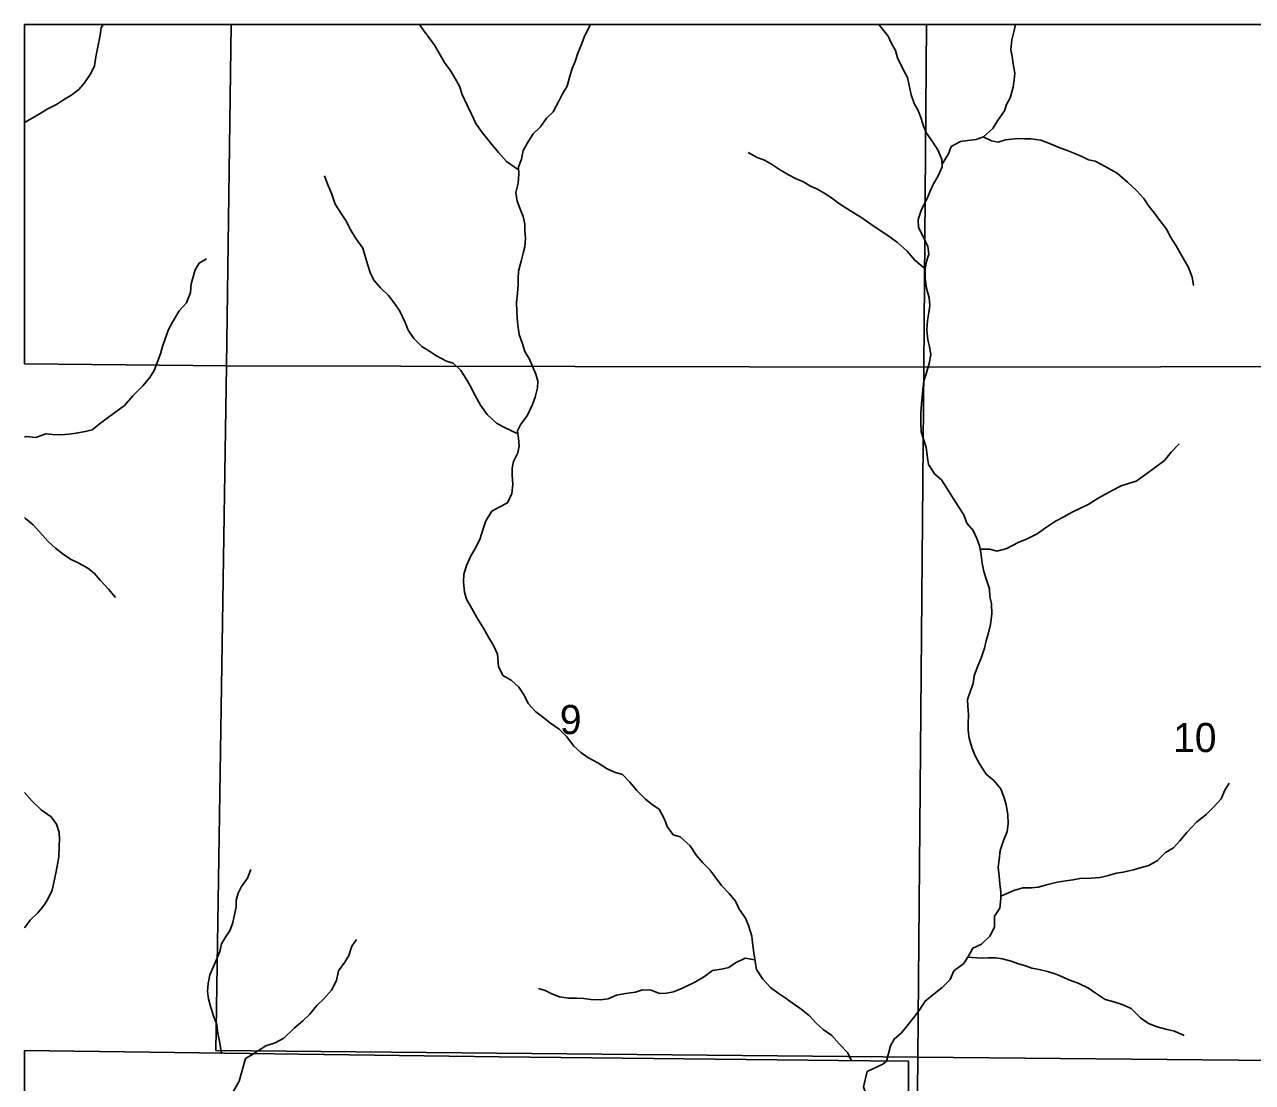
# Model space of a CAD drawing. Extents: x -10 to 158, y 8 to 33.
# Drawn here: x 2.1 to 3.865, y 19.378 to 20.9 of the extents above; entities that cross this region are included whole.
import ezdxf

# ---------------------------------------------------------------- set-up
doc = ezdxf.new("R2010")
doc.units = 0
for name, color, linetype in [('GM_X_Corporation', 7, 'Continuous'), ('GM_X_Minor_River', 7, 'Continuous'), ('GM_X_Section_Text', 7, 'Continuous')]:
    doc.layers.add(name, color=color, linetype=linetype)

msp = doc.modelspace()

# ---------------------------------------------------------------- linework, layer by layer
at = {"layer": 'GM_X_Corporation'}
for points in [[(2.3972, 20.9), (2.1, 20.9), (2.1, 20.4122), (2.3901, 20.4093)], [(3.3964, 20.9), (2.3972, 20.9), (2.3901, 20.4093), (3.3928, 20.4074)], [(4.4126, 20.9), (3.3964, 20.9), (3.3928, 20.4074), (4.4129, 20.4084)], [(3.3928, 20.4074), (3.384, 19.4149), (2.3752, 19.4244), (2.3901, 20.4093)], [(3.3928, 20.4074), (4.4129, 20.4084), (4.4084, 19.4053), (3.384, 19.4149)], [(3.384, 19.4149), (4.4084, 19.4053), (4.4097, 18.3961), (3.3747, 18.3999)]]:
    msp.add_lwpolyline(points, close=True, dxfattribs=at)
msp.add_lwpolyline([(5.7441, 17.4016), (5.3204, 17.3974), (4.9935, 17.4026), (4.6584, 17.4086), (4.4004, 17.4134), (4.4034, 17.9704), (4.4042, 18.3894), (4.0024, 18.3977), (3.4726, 18.3965), (3.3689, 18.3974), (3.3767, 18.6789), (3.3859, 18.705), (3.3893, 18.7211), (3.3872, 18.7823), (3.3779, 18.9242), (3.3711, 18.9532), (3.3709, 19.4089), (3.3147, 19.4093), (2.7824, 19.4152), (2.1, 19.4241), (2.1, 14.1), (8.9, 14.1)], dxfattribs=at)
at = {"layer": 'GM_X_Minor_River'}
for points in [[(2.1, 20.759), (2.111, 20.7651), (2.1223, 20.772), (2.1325, 20.7782), (2.1461, 20.7851), (2.156, 20.7916), (2.1666, 20.7977), (2.1779, 20.8065), (2.1862, 20.8161), (2.1952, 20.8294), (2.2005, 20.8408), (2.2023, 20.8537), (2.2045, 20.8632), (2.2063, 20.8727), (2.2085, 20.8845), (2.2103, 20.8951), (2.2131, 20.9)], [(2.8103, 20.6909), (2.7929, 20.7032), (2.7811, 20.716), (2.7696, 20.7299), (2.7562, 20.7466), (2.7489, 20.7575), (2.7424, 20.7711), (2.7362, 20.784), (2.7293, 20.7995), (2.7254, 20.8112), (2.7189, 20.8225), (2.7116, 20.8346), (2.7039, 20.8456), (2.6962, 20.8588), (2.6893, 20.8705), (2.6816, 20.8807), (2.6732, 20.8924), (2.6676, 20.9)], [(2.8086, 20.5136), (2.8097, 20.5254), (2.8096, 20.5349), (2.8103, 20.5451), (2.814, 20.5596), (2.817, 20.571), (2.8192, 20.5804), (2.8202, 20.5926), (2.8194, 20.6032), (2.819, 20.6131), (2.817, 20.6237), (2.812, 20.6358), (2.8081, 20.646), (2.8061, 20.6585), (2.8095, 20.6718), (2.8105, 20.6847), (2.8101, 20.6953), (2.8146, 20.7063), (2.8167, 20.7189), (2.8246, 20.7322), (2.831, 20.7429), (2.8416, 20.7528), (2.8502, 20.7654), (2.86, 20.7745), (2.8679, 20.7898), (2.8735, 20.8004), (2.8799, 20.8115), (2.884, 20.8259), (2.8874, 20.8369), (2.8915, 20.8468), (2.8952, 20.8586), (2.9, 20.8704), (2.9056, 20.8841), (2.9124, 20.8981), (2.913, 20.9)], [(3.3851, 20.608), (3.3847, 20.6198), (3.3895, 20.6338), (3.397, 20.6487), (3.4019, 20.6601), (3.406, 20.67), (3.4135, 20.6825), (3.4191, 20.6955), (3.4187, 20.7057), (3.4136, 20.7186), (3.4056, 20.7307), (3.3968, 20.7439), (3.3921, 20.7537), (3.389, 20.7647), (3.3844, 20.7764), (3.379, 20.7862), (3.3744, 20.7991), (3.3693, 20.8237), (3.3639, 20.8336), (3.355, 20.8521), (3.3519, 20.8627), (3.3458, 20.8736), (3.3415, 20.8835), (3.3335, 20.8933), (3.3283, 20.9)], [(3.4189, 20.6992), (3.4281, 20.7141), (3.4322, 20.7244), (3.4454, 20.7317), (3.4561, 20.7333), (3.4682, 20.7345), (3.4784, 20.7387), (3.492, 20.7506), (3.4988, 20.7616), (3.5086, 20.7757), (3.5115, 20.7852), (3.5168, 20.7947), (3.5212, 20.8099), (3.5227, 20.8206), (3.5234, 20.83), (3.521, 20.8437), (3.5198, 20.8539), (3.5179, 20.8634), (3.5193, 20.8782), (3.5226, 20.8915), (3.5247, 20.9)], [(3.4781, 20.7386), (3.4899, 20.7327), (3.4994, 20.7309), (3.51, 20.734), (3.5274, 20.736), (3.5373, 20.7357), (3.5468, 20.7358), (3.5609, 20.7339), (3.5734, 20.7291), (3.5883, 20.7227), (3.6001, 20.7183), (3.6096, 20.7145), (3.6199, 20.7101), (3.6294, 20.7056), (3.6389, 20.7037), (3.6484, 20.6985), (3.6579, 20.6936), (3.6709, 20.6861), (3.6854, 20.6733), (3.6984, 20.6613), (3.7091, 20.6496), (3.7164, 20.639), (3.7244, 20.6288), (3.7321, 20.6182), (3.7421, 20.605), (3.7471, 20.5952), (3.7555, 20.5816), (3.7617, 20.5706), (3.7674, 20.5604), (3.7732, 20.5506), (3.7786, 20.5366), (3.7806, 20.5245)], [(3.3946, 20.5485), (3.3797, 20.561), (3.3686, 20.5738), (3.3549, 20.5866), (3.3408, 20.5967), (3.3301, 20.6039), (3.3167, 20.6129), (3.3038, 20.6219), (3.2935, 20.6283), (3.2836, 20.6343), (3.2714, 20.6422), (3.2599, 20.6508), (3.2504, 20.6568), (3.2397, 20.6632), (3.2298, 20.6677), (3.2188, 20.6741), (3.2092, 20.6782), (3.1982, 20.6838), (3.1852, 20.6917), (3.1738, 20.6992), (3.1639, 20.7048), (3.1532, 20.7089), (3.1403, 20.716)], [(2.809, 20.3113), (2.7882, 20.3216), (2.7783, 20.3264), (2.765, 20.3392), (2.7554, 20.3525), (2.7477, 20.3664), (2.7404, 20.3801), (2.735, 20.3903), (2.7273, 20.4023), (2.7162, 20.4129), (2.7064, 20.4159), (2.6923, 20.4237), (2.6812, 20.4305), (2.6713, 20.4369), (2.6598, 20.4482), (2.6514, 20.4603), (2.6471, 20.4716), (2.6394, 20.4875), (2.6321, 20.4984), (2.6233, 20.5101), (2.6115, 20.5211), (2.6019, 20.5324), (2.5969, 20.5434), (2.5934, 20.554), (2.5892, 20.5683), (2.5861, 20.5782), (2.5776, 20.5903), (2.5688, 20.6046), (2.563, 20.6167), (2.5561, 20.6269), (2.5465, 20.6416), (2.5415, 20.656), (2.5361, 20.6696), (2.5311, 20.6825)], [(3.339, 19.4089), (3.345, 19.4308), (3.3503, 19.4407), (3.3605, 19.4499), (3.3707, 19.4621), (3.3797, 19.4735), (3.3872, 19.4835), (3.3947, 19.4953), (3.4076, 19.506), (3.4193, 19.5148), (3.4306, 19.5266), (3.4358, 19.5388), (3.4502, 19.5495), (3.4577, 19.5617), (3.463, 19.5716), (3.4755, 19.5773), (3.4875, 19.5888), (3.4943, 19.6017), (3.4942, 19.6173), (3.5021, 19.6291), (3.5035, 19.6431), (3.5034, 19.6526), (3.5018, 19.6636), (3.501, 19.6757), (3.4998, 19.6882), (3.5009, 19.6985), (3.5027, 19.7122), (3.5071, 19.7262), (3.5124, 19.7391), (3.5142, 19.7505), (3.5133, 19.7638), (3.511, 19.7778), (3.5082, 19.7877), (3.5036, 19.8005), (3.4933, 19.8126), (3.4826, 19.822), (3.473, 19.8367), (3.4672, 19.8473), (3.4622, 19.8587), (3.4579, 19.8734), (3.4563, 19.8844), (3.4567, 19.8939), (3.4569, 19.9079), (3.4561, 19.9193), (3.4557, 19.9292), (3.4598, 19.9417), (3.4635, 19.952), (3.4649, 19.9634), (3.4698, 19.9763), (3.4758, 19.99), (3.4799, 20.0029), (3.4824, 20.0136), (3.4854, 20.0231), (3.4887, 20.0371), (3.4905, 20.0519), (3.4901, 20.0671), (3.4877, 20.0769), (3.4873, 20.0883), (3.4826, 20.1027), (3.4791, 20.1133), (3.4768, 20.1254), (3.4748, 20.1406), (3.4728, 20.15), (3.4689, 20.1606), (3.4636, 20.1724), (3.4544, 20.1829), (3.4505, 20.195), (3.4421, 20.2071), (3.4352, 20.2177), (3.4259, 20.2332), (3.4183, 20.2449), (3.4087, 20.2532), (3.3995, 20.2671), (3.3979, 20.277), (3.3959, 20.2914), (3.3921, 20.3035), (3.389, 20.3141), (3.3885, 20.3274), (3.3884, 20.3414), (3.3895, 20.3539), (3.3905, 20.3642), (3.3912, 20.3744), (3.3927, 20.3873), (3.396, 20.3976), (3.4005, 20.4124), (3.4027, 20.4249), (3.4007, 20.4367), (3.3987, 20.4465), (3.3971, 20.4609), (3.3982, 20.4742), (3.4, 20.486), (3.4014, 20.4959), (3.4002, 20.5068), (3.3967, 20.5209), (3.3947, 20.5349), (3.3946, 20.5489), (3.3968, 20.5592), (3.3998, 20.5698), (3.3986, 20.5808), (3.3921, 20.5944), (3.3851, 20.608)], [(2.1, 20.3066), (2.1022, 20.3076), (2.1163, 20.3062), (2.1307, 20.3112), (2.1402, 20.3105), (2.1516, 20.3099), (2.1641, 20.3107), (2.1743, 20.3123), (2.1872, 20.3146), (2.1971, 20.317), (2.2092, 20.3265), (2.2209, 20.3353), (2.2311, 20.343), (2.2435, 20.3522), (2.2556, 20.3659), (2.2699, 20.3804), (2.2801, 20.3922), (2.2861, 20.4025), (2.2917, 20.4162), (2.2954, 20.4265), (2.2984, 20.4371), (2.3018, 20.4466), (2.307, 20.4614), (2.3126, 20.4717), (2.3224, 20.4881), (2.3326, 20.4995), (2.3385, 20.5148), (2.3396, 20.5269), (2.3422, 20.5371), (2.3452, 20.5474), (2.3512, 20.5569), (2.3614, 20.5631)], [(3.2886, 19.4095), (3.2836, 19.421), (3.2714, 19.4334), (3.2606, 19.4458), (3.2481, 19.4545), (3.2374, 19.4639), (3.2278, 19.4745), (3.2164, 19.4839), (3.2034, 19.4929), (3.1935, 19.5), (3.1835, 19.5068), (3.1721, 19.5147), (3.1614, 19.5267), (3.1522, 19.5407), (3.1502, 19.5521), (3.1486, 19.565), (3.1466, 19.5794), (3.1454, 19.5888), (3.1408, 19.604), (3.1365, 19.6146), (3.1273, 19.6278), (3.1219, 19.6391), (3.1131, 19.6501), (3.102, 19.6614), (3.0925, 19.6746), (3.0852, 19.6844), (3.0749, 19.6942), (3.0661, 19.7048), (3.0569, 19.7187), (3.0427, 19.7315), (3.0324, 19.7345), (3.0236, 19.7466), (3.0201, 19.7572), (3.0121, 19.7712), (3.0025, 19.7775), (2.9926, 19.7858), (2.9804, 19.7983), (2.9701, 19.8103), (2.9594, 19.8213), (2.9483, 19.8246), (2.9373, 19.8295), (2.9243, 19.8381), (2.9098, 19.8456), (2.8995, 19.8531), (2.8896, 19.8622), (2.8796, 19.8754), (2.8686, 19.8867), (2.856, 19.8953), (2.8445, 19.9043), (2.835, 19.9115), (2.8239, 19.9236), (2.8181, 19.9353), (2.8104, 19.947), (2.7994, 19.9568), (2.7875, 19.9639), (2.7814, 19.9768), (2.7801, 19.9942), (2.774, 20.0067), (2.7671, 20.0188), (2.7598, 20.0316), (2.7502, 20.0471), (2.7429, 20.0599), (2.7352, 20.0736), (2.7325, 20.0834), (2.7312, 20.0986), (2.7315, 20.1088), (2.7352, 20.1217), (2.7416, 20.1358), (2.7472, 20.1453), (2.7544, 20.1594), (2.7592, 20.1746), (2.7633, 20.186), (2.7719, 20.2001), (2.7825, 20.2059), (2.7943, 20.212), (2.8006, 20.2253), (2.8021, 20.239), (2.8012, 20.2515), (2.8012, 20.2621), (2.803, 20.2716), (2.809, 20.2838), (2.8112, 20.294), (2.81, 20.305), (2.8084, 20.3156), (2.8136, 20.3251), (2.8223, 20.3373), (2.8302, 20.3537), (2.8339, 20.364), (2.8372, 20.3773), (2.8379, 20.3871), (2.8348, 20.397), (2.8302, 20.4083), (2.8259, 20.4185), (2.8194, 20.4295), (2.8155, 20.442), (2.8109, 20.4541), (2.8089, 20.4674), (2.8081, 20.478), (2.8076, 20.4874), (2.8072, 20.5003), (2.8086, 20.5136)], [(3.4738, 20.1452), (3.4877, 20.1456), (3.4975, 20.1426), (3.5123, 20.1465), (3.5282, 20.1549), (3.5415, 20.1603), (3.5559, 20.1673), (3.5679, 20.1761), (3.5819, 20.1856), (3.5948, 20.1925), (3.6061, 20.1987), (3.619, 20.2048), (3.6289, 20.2098), (3.6421, 20.2179), (3.6531, 20.224), (3.6633, 20.2298), (3.6765, 20.2367), (3.6868, 20.2398), (3.6981, 20.2433), (3.7113, 20.2529), (3.7257, 20.2632), (3.7386, 20.2728), (3.7483, 20.285), (3.76, 20.2968)], [(2.1, 20.1911), (2.1015, 20.1897), (2.1122, 20.1803), (2.1217, 20.1701), (2.1343, 20.1561), (2.1443, 20.1467), (2.1557, 20.1381), (2.166, 20.1309), (2.1782, 20.1253), (2.1908, 20.1182), (2.2003, 20.111), (2.2087, 20.1009), (2.2206, 20.088), (2.2309, 20.076)], [(3.5035, 19.6462), (3.522, 19.6546), (3.5353, 19.6581), (3.5474, 19.6582), (3.5573, 19.659), (3.5709, 19.6629), (3.5846, 19.6664), (3.5971, 19.6684), (3.6074, 19.67), (3.6172, 19.6719), (3.6332, 19.672), (3.6457, 19.6733), (3.6563, 19.6756), (3.6696, 19.6795), (3.6794, 19.6807), (3.6942, 19.6842), (3.7037, 19.6869), (3.7162, 19.6904), (3.7287, 19.6977), (3.74, 19.7092), (3.7517, 19.7157), (3.7608, 19.726), (3.7709, 19.7378), (3.7853, 19.7531), (3.7985, 19.7638), (3.8102, 19.7752), (3.82, 19.7863), (3.8256, 19.7988), (3.8316, 19.8087)], [(2.1, 19.6008), (2.1004, 19.6014), (2.1079, 19.6117), (2.1192, 19.6224), (2.1279, 19.6327), (2.1335, 19.6422), (2.1395, 19.6551), (2.1421, 19.6658), (2.1451, 19.6794), (2.1469, 19.6893), (2.1491, 19.703), (2.1497, 19.7185), (2.1504, 19.728), (2.1496, 19.7379), (2.1461, 19.75), (2.1381, 19.7606), (2.124, 19.7703), (2.111, 19.7828), (2.1, 19.7954)], [(2.3829, 19.4193), (2.3802, 19.4378), (2.3778, 19.4488), (2.3762, 19.4617), (2.3727, 19.4715), (2.3677, 19.4863), (2.3646, 19.4988), (2.363, 19.509), (2.3641, 19.5208), (2.3663, 19.5333), (2.3715, 19.5451), (2.376, 19.555), (2.3805, 19.5668), (2.3831, 19.5778), (2.3887, 19.5873), (2.3958, 19.5972), (2.3996, 19.6086), (2.4025, 19.6216), (2.404, 19.631), (2.4043, 19.6405), (2.4073, 19.6504), (2.4117, 19.6603), (2.4204, 19.6721), (2.4253, 19.6847)], [(2.4282, 19.4188), (2.4467, 19.4311), (2.4603, 19.4353), (2.4728, 19.4422), (2.4875, 19.4564), (2.5, 19.4671), (2.5098, 19.4762), (2.5203, 19.4888), (2.5301, 19.4984), (2.5414, 19.5113), (2.5482, 19.525), (2.5511, 19.5387), (2.5602, 19.5513), (2.5662, 19.5608), (2.5703, 19.5745), (2.577, 19.584)], [(3.4557, 19.5584), (3.4756, 19.5572), (3.4851, 19.5577), (3.4957, 19.5577), (3.506, 19.5563), (3.5181, 19.5526), (3.5276, 19.5496), (3.5387, 19.5459), (3.5482, 19.5429), (3.5585, 19.5407), (3.5703, 19.5381), (3.5801, 19.5352), (3.5897, 19.531), (3.6011, 19.5258), (3.6144, 19.5213), (3.6296, 19.5142), (3.6392, 19.5071), (3.6533, 19.4977), (3.6643, 19.4947), (3.678, 19.4907), (3.691, 19.4847), (3.704, 19.4715), (3.7158, 19.4632), (3.728, 19.4584), (3.7405, 19.455), (3.7531, 19.4521), (3.7668, 19.4461)], [(3.1499, 19.5547), (3.1358, 19.5569), (3.1221, 19.5504), (3.1123, 19.5435), (3.1017, 19.5415), (3.0888, 19.5392), (3.0775, 19.5307), (3.0646, 19.5231), (3.0457, 19.5142), (3.0328, 19.5088), (3.0226, 19.5069), (3.0127, 19.5064), (3.0009, 19.5109), (2.9884, 19.5116), (2.9781, 19.5081), (2.9641, 19.5065), (2.9508, 19.5041), (2.9391, 19.4984), (2.9281, 19.4972), (2.914, 19.4978), (2.9038, 19.4993), (2.8939, 19.4996), (2.8821, 19.4995), (2.8692, 19.5017), (2.8582, 19.5058), (2.8486, 19.5107), (2.8387, 19.5133)], [(2.3954, 19.3568), (2.4023, 19.3693), (2.4085, 19.3802), (2.4178, 19.4127), (2.4282, 19.4188)], [(3.343, 19.0454), (3.3409, 19.0742), (3.3405, 19.1011), (3.3443, 19.1303), (3.3557, 19.1524), (3.3598, 19.1732), (3.3466, 19.1934), (3.342, 19.2127), (3.3367, 19.2378), (3.3416, 19.262), (3.3428, 19.2871), (3.3382, 19.3099), (3.323, 19.3326), (3.3128, 19.3516), (3.3059, 19.3721), (3.3113, 19.3941), (3.334, 19.4048), (3.339, 19.4089)]]:
    msp.add_lwpolyline(points, dxfattribs=at)

# ---------------------------------------------------------------- texts
at = {"layer": 'GM_X_Section_Text'}
for s, height, p in [('9', 0.0419, (2.8695, 19.8794)), ('10', 0.04186, (3.7512, 19.8536))]:
    msp.add_text(s, height=height, rotation=0, dxfattribs=at).set_placement(p)

doc.saveas('drawing.dxf')
